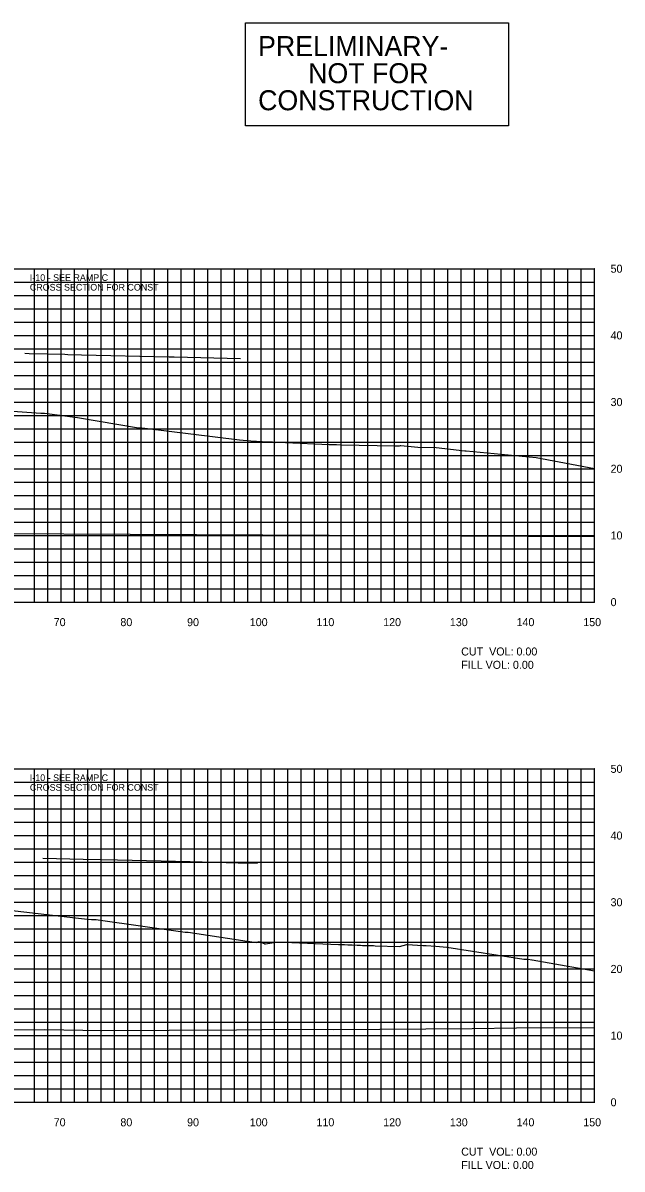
# Model space of a CAD drawing. Extents: x 1800880 to 1818864, y 245271 to 250560.
# Drawn here: x 1810855.3 to 1810945.1, y 250089.4 to 250261.3 of the extents above; entities that cross this region are included whole.
import ezdxf

# ---------------------------------------------------------------- set-up
doc = ezdxf.new("R2010")
doc.units = 0
for name, color, linetype in [('33', 7, 'Continuous'), ('CL-CNST', 7, 'Continuous'), ('DESIGN - DRAINAGE - Bridges', 7, 'Continuous'), ('DRAINAGETXT', 7, 'Continuous'), ('EPTEXT', 7, 'Continuous'), ('Level 32', 7, 'Continuous'), ('Level 46', 7, 'Continuous'), ('Level 62', 7, 'Continuous')]:
    doc.layers.add(name, color=color, linetype=linetype)

msp = doc.modelspace()

# ---------------------------------------------------------------- linework, layer by layer
at = {"layer": 'CL-CNST'}
for points in [[(1810843.24, 250203.83), (1810857.97, 250202.76), (1810858.14, 250202.76), (1810858.5, 250202.76), (1810863.48, 250202.13), (1810872.61, 250200.59), (1810872.88, 250200.59), (1810873.1, 250200.59), (1810873.58, 250200.52), (1810887.78, 250198.79), (1810890.03, 250198.56), (1810890.05, 250198.56), (1810890.12, 250198.55), (1810890.18, 250198.55), (1810890.24, 250198.55), (1810890.3, 250198.54), (1810890.35, 250198.54), (1810890.4, 250198.54), (1810890.42, 250198.54), (1810891.17, 250198.54), (1810892.42, 250198.45), (1810892.47, 250198.46), (1810892.54, 250198.45), (1810892.63, 250198.45), (1810892.71, 250198.45), (1810893.14, 250198.37), (1810893.41, 250198.42), (1810894.65, 250198.39), (1810894.66, 250198.39), (1810901.21, 250198.08), (1810901.73, 250198.05), (1810901.75, 250198.05), (1810902.3, 250198.05), (1810902.98, 250198.02), (1810911.1, 250197.89), (1810911.73, 250197.86), (1810911.91, 250197.91), (1810911.93, 250197.91), (1810914.48, 250197.65), (1810917.25, 250197.63), (1810921.55, 250197.14), (1810921.74, 250197.14), (1810932.22, 250196.12), (1810941, 250194.46)], [(1810847.63, 250128.91), (1810863.19, 250127.11), (1810864.99, 250126.91), (1810865.57, 250126.85), (1810865.74, 250126.83), (1810866.24, 250126.82), (1810866.25, 250126.82), (1810866.58, 250126.78), (1810879.59, 250124.95), (1810879.77, 250124.95), (1810880.08, 250124.95), (1810888.89, 250123.61), (1810888.99, 250123.59), (1810890.24, 250123.41), (1810890.24, 250123.41), (1810890.24, 250123.41), (1810890.25, 250123.41), (1810890.25, 250123.41), (1810890.26, 250123.41), (1810890.28, 250123.42), (1810890.31, 250123.42), (1810890.42, 250123.45), (1810890.72, 250123.52), (1810891.31, 250123.29), (1810891.48, 250123.22), (1810891.53, 250123.2), (1810891.56, 250123.19), (1810891.57, 250123.19), (1810891.58, 250123.18), (1810891.68, 250123.17), (1810893.27, 250123.42), (1810895.63, 250123.37), (1810902.61, 250123.1), (1810903.02, 250123.09), (1810903.48, 250123.07), (1810904.01, 250123.04), (1810904.65, 250123.02), (1810905.4, 250122.99), (1810905.91, 250122.97), (1810906.2, 250122.96), (1810906.63, 250122.95), (1810907, 250122.94), (1810907.32, 250122.93), (1810907.61, 250122.92), (1810907.86, 250122.92), (1810908.08, 250122.91), (1810911.75, 250122.81), (1810912.85, 250123.08), (1810912.92, 250123.08), (1810915.23, 250122.93), (1810915.31, 250122.93), (1810915.74, 250122.93), (1810917.18, 250122.85), (1810918.87, 250122.67), (1810930.38, 250120.9), (1810930.39, 250120.9), (1810930.9, 250120.9), (1810931.04, 250120.88), (1810931.05, 250120.87), (1810931.6, 250120.8), (1810931.63, 250120.8), (1810941, 250119.13)]]:
    msp.add_lwpolyline(points, dxfattribs=at)
at = {"layer": 'DESIGN - DRAINAGE - Bridges'}
for p, q in [((1810941, 250174.43), (1810941, 250224.43)), ((1810941.06, 250224.43), (1810941, 250224.43)), ((1810941.06, 250214.43), (1810941, 250214.43)), ((1810941.06, 250204.43), (1810941, 250204.43)), ((1810941.06, 250194.43), (1810941, 250194.43)), ((1810941.06, 250184.43), (1810941, 250184.43)), ((1810641, 250174.43), (1810941, 250174.43)), ((1810861, 250174.37), (1810861, 250174.43)), ((1810871, 250174.37), (1810871, 250174.43)), ((1810881, 250174.37), (1810881, 250174.43)), ((1810891, 250174.37), (1810891, 250174.43)), ((1810901, 250174.37), (1810901, 250174.43)), ((1810911, 250174.37), (1810911, 250174.43)), ((1810921, 250174.37), (1810921, 250174.43)), ((1810931, 250174.37), (1810931, 250174.43)), ((1810941, 250174.37), (1810941, 250174.43)), ((1810941.06, 250174.43), (1810941, 250174.43)), ((1810941, 250099.43), (1810941, 250149.43)), ((1810941.06, 250149.43), (1810941, 250149.43)), ((1810941.06, 250139.43), (1810941, 250139.43)), ((1810941.06, 250129.43), (1810941, 250129.43)), ((1810941.06, 250119.43), (1810941, 250119.43)), ((1810941.06, 250109.43), (1810941, 250109.43)), ((1810641, 250099.43), (1810941, 250099.43)), ((1810861, 250099.37), (1810861, 250099.43)), ((1810871, 250099.37), (1810871, 250099.43)), ((1810881, 250099.37), (1810881, 250099.43)), ((1810891, 250099.37), (1810891, 250099.43)), ((1810901, 250099.37), (1810901, 250099.43)), ((1810911, 250099.37), (1810911, 250099.43)), ((1810921, 250099.37), (1810921, 250099.43)), ((1810931, 250099.37), (1810931, 250099.43)), ((1810941, 250099.37), (1810941, 250099.43)), ((1810941.06, 250099.43), (1810941, 250099.43))]:
    msp.add_line(p, q, dxfattribs=at)
at = {"layer": 'Level 32'}
msp.add_lwpolyline([(1810888.68, 250261.29), (1810928.08, 250261.29), (1810928.08, 250245.85), (1810888.68, 250245.85)], close=True, dxfattribs=at)
at = {"layer": 'Level 46'}
for p, q in [((1810641, 250224.43), (1810941, 250224.43)), ((1810857, 250174.43), (1810857, 250224.43)), ((1810859, 250174.43), (1810859, 250224.43)), ((1810861, 250174.43), (1810861, 250224.43)), ((1810863, 250174.43), (1810863, 250224.43)), ((1810865, 250174.43), (1810865, 250224.43)), ((1810867, 250174.43), (1810867, 250224.43)), ((1810869, 250174.43), (1810869, 250224.43)), ((1810871, 250174.43), (1810871, 250224.43)), ((1810873, 250174.43), (1810873, 250224.43)), ((1810875, 250174.43), (1810875, 250224.43)), ((1810877, 250174.43), (1810877, 250224.43)), ((1810879, 250174.43), (1810879, 250224.43)), ((1810881, 250174.43), (1810881, 250224.43)), ((1810883, 250174.43), (1810883, 250224.43)), ((1810885, 250174.43), (1810885, 250224.43)), ((1810887, 250174.43), (1810887, 250224.43)), ((1810889, 250174.43), (1810889, 250224.43)), ((1810891, 250174.43), (1810891, 250224.43)), ((1810893, 250174.43), (1810893, 250224.43)), ((1810895, 250174.43), (1810895, 250224.43)), ((1810897, 250174.43), (1810897, 250224.43)), ((1810899, 250174.43), (1810899, 250224.43)), ((1810901, 250174.43), (1810901, 250224.43)), ((1810903, 250174.43), (1810903, 250224.43)), ((1810905, 250174.43), (1810905, 250224.43)), ((1810907, 250174.43), (1810907, 250224.43)), ((1810909, 250174.43), (1810909, 250224.43)), ((1810911, 250174.43), (1810911, 250224.43)), ((1810913, 250174.43), (1810913, 250224.43)), ((1810915, 250174.43), (1810915, 250224.43)), ((1810917, 250174.43), (1810917, 250224.43)), ((1810919, 250174.43), (1810919, 250224.43)), ((1810921, 250174.43), (1810921, 250224.43)), ((1810923, 250174.43), (1810923, 250224.43)), ((1810925, 250174.43), (1810925, 250224.43)), ((1810927, 250174.43), (1810927, 250224.43)), ((1810929, 250174.43), (1810929, 250224.43)), ((1810931, 250174.43), (1810931, 250224.43)), ((1810933, 250174.43), (1810933, 250224.43)), ((1810935, 250174.43), (1810935, 250224.43)), ((1810937, 250174.43), (1810937, 250224.43)), ((1810939, 250174.43), (1810939, 250224.43)), ((1810941, 250174.43), (1810941, 250224.43)), ((1810641, 250222.43), (1810941, 250222.43)), ((1810641, 250220.43), (1810941, 250220.43)), ((1810641, 250218.43), (1810941, 250218.43)), ((1810641, 250216.43), (1810941, 250216.43)), ((1810641, 250214.43), (1810941, 250214.43)), ((1810641, 250212.43), (1810941, 250212.43)), ((1810641, 250210.43), (1810941, 250210.43)), ((1810641, 250208.43), (1810941, 250208.43)), ((1810641, 250206.43), (1810941, 250206.43)), ((1810641, 250204.43), (1810941, 250204.43)), ((1810641, 250202.43), (1810941, 250202.43)), ((1810641, 250200.43), (1810941, 250200.43)), ((1810641, 250198.43), (1810941, 250198.43)), ((1810641, 250196.43), (1810941, 250196.43)), ((1810641, 250194.43), (1810941, 250194.43)), ((1810641, 250192.43), (1810941, 250192.43)), ((1810641, 250190.43), (1810941, 250190.43)), ((1810641, 250188.43), (1810941, 250188.43)), ((1810641, 250186.43), (1810941, 250186.43)), ((1810641, 250184.43), (1810941, 250184.43)), ((1810641, 250182.43), (1810941, 250182.43)), ((1810641, 250180.43), (1810941, 250180.43)), ((1810641, 250178.43), (1810941, 250178.43)), ((1810641, 250176.43), (1810941, 250176.43)), ((1810641, 250174.43), (1810941, 250174.43)), ((1810641, 250149.43), (1810941, 250149.43)), ((1810857, 250099.43), (1810857, 250149.43)), ((1810859, 250099.43), (1810859, 250149.43)), ((1810861, 250099.43), (1810861, 250149.43)), ((1810863, 250099.43), (1810863, 250149.43)), ((1810865, 250099.43), (1810865, 250149.43)), ((1810867, 250099.43), (1810867, 250149.43)), ((1810869, 250099.43), (1810869, 250149.43)), ((1810871, 250099.43), (1810871, 250149.43)), ((1810873, 250099.43), (1810873, 250149.43)), ((1810875, 250099.43), (1810875, 250149.43)), ((1810877, 250099.43), (1810877, 250149.43)), ((1810879, 250099.43), (1810879, 250149.43)), ((1810881, 250099.43), (1810881, 250149.43)), ((1810883, 250099.43), (1810883, 250149.43)), ((1810885, 250099.43), (1810885, 250149.43)), ((1810887, 250099.43), (1810887, 250149.43)), ((1810889, 250099.43), (1810889, 250149.43)), ((1810891, 250099.43), (1810891, 250149.43)), ((1810893, 250099.43), (1810893, 250149.43)), ((1810895, 250099.43), (1810895, 250149.43)), ((1810897, 250099.43), (1810897, 250149.43)), ((1810899, 250099.43), (1810899, 250149.43)), ((1810901, 250099.43), (1810901, 250149.43)), ((1810903, 250099.43), (1810903, 250149.43)), ((1810905, 250099.43), (1810905, 250149.43)), ((1810907, 250099.43), (1810907, 250149.43)), ((1810909, 250099.43), (1810909, 250149.43)), ((1810911, 250099.43), (1810911, 250149.43)), ((1810913, 250099.43), (1810913, 250149.43)), ((1810915, 250099.43), (1810915, 250149.43)), ((1810917, 250099.43), (1810917, 250149.43)), ((1810919, 250099.43), (1810919, 250149.43)), ((1810921, 250099.43), (1810921, 250149.43)), ((1810923, 250099.43), (1810923, 250149.43)), ((1810925, 250099.43), (1810925, 250149.43)), ((1810927, 250099.43), (1810927, 250149.43)), ((1810929, 250099.43), (1810929, 250149.43)), ((1810931, 250099.43), (1810931, 250149.43)), ((1810933, 250099.43), (1810933, 250149.43)), ((1810935, 250099.43), (1810935, 250149.43)), ((1810937, 250099.43), (1810937, 250149.43)), ((1810939, 250099.43), (1810939, 250149.43)), ((1810941, 250099.43), (1810941, 250149.43)), ((1810641, 250147.43), (1810941, 250147.43)), ((1810641, 250145.43), (1810941, 250145.43)), ((1810641, 250143.43), (1810941, 250143.43)), ((1810641, 250141.43), (1810941, 250141.43)), ((1810641, 250139.43), (1810941, 250139.43)), ((1810641, 250137.43), (1810941, 250137.43)), ((1810641, 250135.43), (1810941, 250135.43)), ((1810641, 250133.43), (1810941, 250133.43)), ((1810641, 250131.43), (1810941, 250131.43)), ((1810641, 250129.43), (1810941, 250129.43)), ((1810641, 250127.43), (1810941, 250127.43)), ((1810641, 250125.43), (1810941, 250125.43)), ((1810641, 250123.43), (1810941, 250123.43)), ((1810641, 250121.43), (1810941, 250121.43)), ((1810641, 250119.43), (1810941, 250119.43)), ((1810641, 250117.43), (1810941, 250117.43)), ((1810641, 250115.43), (1810941, 250115.43)), ((1810641, 250113.43), (1810941, 250113.43)), ((1810641, 250111.43), (1810941, 250111.43)), ((1810641, 250109.43), (1810941, 250109.43)), ((1810641, 250107.43), (1810941, 250107.43)), ((1810641, 250105.43), (1810941, 250105.43)), ((1810641, 250103.43), (1810941, 250103.43)), ((1810641, 250101.43), (1810941, 250101.43)), ((1810641, 250099.43), (1810941, 250099.43))]:
    msp.add_line(p, q, dxfattribs=at)
at = {"layer": 'Level 62'}
msp.add_line((1810641, 250185.77), (1810941, 250184.27), dxfattribs=at)
for points in [[(1810855.57, 250211.74), (1810856.21, 250211.72), (1810861.59, 250211.59), (1810862.04, 250211.58), (1810864.07, 250211.53), (1810877.23, 250211.22), (1810877.66, 250211.21), (1810877.95, 250211.2), (1810887.91, 250210.96)], [(1810858.28, 250136.05), (1810860.34, 250136), (1810864.31, 250135.91), (1810869.49, 250135.78), (1810880.37, 250135.52), (1810887.55, 250135.35), (1810890.48, 250135.28)], [(1810641, 250110.88), (1810645.09, 250110.84), (1810649.7, 250110.82), (1810672.85, 250110.64), (1810680.99, 250110.61), (1810700.6, 250110.43), (1810711.54, 250110.41), (1810728.36, 250110.3), (1810741.56, 250110.3), (1810756.12, 250110.2), (1810771.2, 250110.22), (1810783.87, 250110.13), (1810800.53, 250110.19), (1810811.63, 250110.15), (1810829.64, 250110.24), (1810839.38, 250110.25), (1810858.55, 250110.36), (1810867.14, 250110.2), (1810887.32, 250110.32), (1810894.89, 250110.41), (1810901.87, 250110.36), (1810922.65, 250110.49), (1810929.3, 250110.6), (1810941, 250110.67)]]:
    msp.add_lwpolyline(points, dxfattribs=at)

# ---------------------------------------------------------------- texts
for s, p in [('70', (1810859.9, 250170.83)), ('80', (1810869.9, 250170.83)), ('90', (1810879.9, 250170.83)), ('100', (1810889.3, 250170.83)), ('110', (1810899.3, 250170.83)), ('120', (1810909.3, 250170.83)), ('130', (1810919.3, 250170.83)), ('140', (1810929.3, 250170.83)), ('150', (1810939.3, 250170.83)), ('70', (1810859.9, 250095.83)), ('80', (1810869.9, 250095.83)), ('90', (1810879.9, 250095.83)), ('100', (1810889.3, 250095.83)), ('110', (1810899.3, 250095.83)), ('120', (1810909.3, 250095.83)), ('130', (1810919.3, 250095.83)), ('140', (1810929.3, 250095.83)), ('150', (1810939.3, 250095.83))]:
    msp.add_text(s, height=1.2).set_placement(p)
at = {"layer": '33'}
for s, p in [('50', (1810943.4, 250223.83)), ('40', (1810943.4, 250213.83)), ('30', (1810943.4, 250203.83)), ('20', (1810943.4, 250193.83)), ('10', (1810943.4, 250183.83)), ('0', (1810943.4, 250173.83)), ('50', (1810943.4, 250148.83)), ('40', (1810943.4, 250138.83)), ('30', (1810943.4, 250128.83)), ('20', (1810943.4, 250118.83)), ('10', (1810943.4, 250108.83)), ('0', (1810943.4, 250098.83))]:
    msp.add_text(s, height=1.2, dxfattribs=at).set_placement(p)
at = {"layer": 'DRAINAGETXT'}
for s, p in [('CUT  VOL: 0.00', (1810921, 250166.43)), ('FILL VOL: 0.00', (1810921, 250164.43)), ('CUT  VOL: 0.00', (1810921, 250091.43)), ('FILL VOL: 0.00', (1810921, 250089.43))]:
    msp.add_text(s, height=1.2, dxfattribs=at).set_placement(p)
at = {"layer": 'EPTEXT'}
for s, p in [('CROSS SECTION FOR CONST ', (1810856.32, 250221.15)), ('I-10 - SEE RAMP C', (1810856.32, 250222.6)), ('I-10 - SEE RAMP C', (1810856.32, 250147.6)), ('CROSS SECTION FOR CONST ', (1810856.32, 250146.15))]:
    msp.add_text(s, height=1, dxfattribs=at).set_placement(p)
at = {"layer": 'Level 32'}
for s, p in [('PRELIMINARY-', (1810890.54, 250256.31)), ('NOT FOR', (1810898.05, 250252.25)), ('CONSTRUCTION', (1810890.55, 250248.19))]:
    msp.add_text(s, height=3, dxfattribs=at).set_placement(p)

doc.saveas('drawing.dxf')
